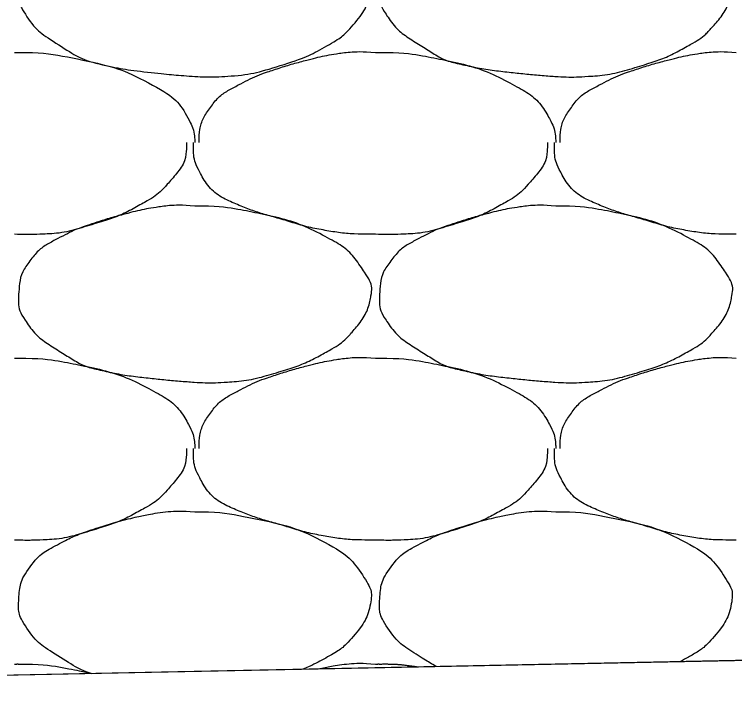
# Model space of a CAD drawing. Extents: x 1373719 to 1374161, y 379835 to 380167.
# Drawn here: x 1373944.528 to 1373945.447, y 379973.869 to 379974.746 of the extents above; entities that cross this region are included whole.
import ezdxf

# ---------------------------------------------------------------- set-up
doc = ezdxf.new("R2010")
doc.units = 0
doc.layers.add('Aggregate Base Course', color=7, linetype='Continuous')
doc.layers.add('SIGNATURE', color=7, linetype='Continuous')

msp = doc.modelspace()

# ---------------------------------------------------------------- linework, layer by layer
msp.add_line((1373965.35481, 379974.31831), (1373938.70494, 379973.78529))
at = {"layer": 'Aggregate Base Course'}
for points, degree in [([(1373944.7584, 379974.89137), (1373944.78477, 379974.89173), (1373944.81122, 379974.88776), (1373944.86983, 379974.87579), (1373944.89951, 379974.86599), (1373944.94934, 379974.83929), (1373944.96297, 379974.82482), (1373944.9819, 379974.79643), (1373944.98496, 379974.7866), (1373944.98036, 379974.76107), (1373944.97155, 379974.74428), (1373944.94977, 379974.71996), (1373944.94145, 379974.7136), (1373944.91307, 379974.69746), (1373944.89519, 379974.68882), (1373944.84985, 379974.6745), (1373944.82433, 379974.66802), (1373944.78482, 379974.66555), (1373944.77157, 379974.66549), (1373944.73858, 379974.66769), (1373944.7188, 379974.6696), (1373944.67721, 379974.67416), (1373944.6557, 379974.6776), (1373944.61655, 379974.68666), (1373944.60138, 379974.69609), (1373944.56772, 379974.71717), (1373944.5532, 379974.72809), (1373944.53413, 379974.75728), (1373944.53282, 379974.7679), (1373944.53425, 379974.79257), (1373944.53732, 379974.80728), (1373944.55842, 379974.83523), (1373944.56997, 379974.84276), (1373944.59565, 379974.85615), (1373944.60728, 379974.86194), (1373944.63769, 379974.87221), (1373944.65554, 379974.87761), (1373944.68513, 379974.88532), (1373944.69645, 379974.88776), (1373944.72468, 379974.89218), (1373944.7417, 379974.89281), (1373944.7584, 379974.89137)], 3), ([(1373945.2192, 379974.89137), (1373945.24557, 379974.89173), (1373945.27202, 379974.88776), (1373945.2984, 379974.88237), (1373945.33063, 379974.87579), (1373945.36031, 379974.86599), (1373945.3902, 379974.84997), (1373945.41014, 379974.83929), (1373945.42377, 379974.82482), (1373945.437, 379974.80497), (1373945.4427, 379974.79643), (1373945.44576, 379974.7866), (1373945.4442, 379974.77797), (1373945.44116, 379974.76107), (1373945.43235, 379974.74428), (1373945.419, 379974.72937), (1373945.41057, 379974.71996), (1373945.40225, 379974.7136), (1373945.392, 379974.70777), (1373945.37387, 379974.69746), (1373945.35599, 379974.68882), (1373945.3362, 379974.68257), (1373945.31065, 379974.6745), (1373945.28513, 379974.66802), (1373945.2588, 379974.66637), (1373945.24562, 379974.66555), (1373945.23237, 379974.66549), (1373945.2192, 379974.66637), (1373945.19938, 379974.66769), (1373945.1796, 379974.6696), (1373945.1598, 379974.67177), (1373945.13801, 379974.67416), (1373945.1165, 379974.6776), (1373945.095, 379974.68257), (1373945.07735, 379974.68666), (1373945.06218, 379974.69609), (1373945.0464, 379974.70597), (1373945.02852, 379974.71717), (1373945.014, 379974.72809), (1373945.0014, 379974.74737), (1373944.99493, 379974.75728), (1373944.99362, 379974.7679), (1373944.9942, 379974.77797), (1373944.99505, 379974.79257), (1373944.99812, 379974.80728), (1373945.0086, 379974.82117), (1373945.01922, 379974.83523), (1373945.03077, 379974.84276), (1373945.0446, 379974.84997), (1373945.05645, 379974.85615), (1373945.06808, 379974.86194), (1373945.0806, 379974.86617), (1373945.09849, 379974.87221), (1373945.11634, 379974.87761), (1373945.1346, 379974.88237), (1373945.14593, 379974.88532), (1373945.15725, 379974.88776), (1373945.1688, 379974.88957), (1373945.18548, 379974.89218), (1373945.2025, 379974.89281), (1373945.2192, 379974.89137)], 3), ([(1373944.528, 379974.69697), (1373944.5298, 379974.69687), (1373944.53161, 379974.69708), (1373944.5334, 379974.69697)], 2), ([(1373944.5334, 379974.69697), (1373944.55977, 379974.69733), (1373944.58622, 379974.69336), (1373944.64483, 379974.68139), (1373944.67451, 379974.67159), (1373944.72434, 379974.64489), (1373944.74024, 379974.63098), (1373944.75592, 379974.60179), (1373944.75768, 379974.59286), (1373944.75845, 379974.58297), (1373944.75852, 379974.58236), (1373944.7584, 379974.58177)], 3), ([(1373944.7638, 379974.58177), (1373944.76382, 379974.58237), (1373944.76379, 379974.58297), (1373944.7638, 379974.58357), (1373944.76413, 379974.59875), (1373944.76842, 379974.61332), (1373944.7782, 379974.62677), (1373944.78811, 379974.64039), (1373944.80037, 379974.64836), (1373944.8142, 379974.65557), (1373944.82605, 379974.66175), (1373944.83768, 379974.66754), (1373944.8502, 379974.67177), (1373944.86809, 379974.67781), (1373944.88594, 379974.68321), (1373944.9042, 379974.68797), (1373944.91553, 379974.69092), (1373944.92685, 379974.69336), (1373944.9384, 379974.69517), (1373944.95508, 379974.69778), (1373944.9721, 379974.69841), (1373944.9888, 379974.69697)], 3), ([(1373944.9888, 379974.69697), (1373944.9906, 379974.69687), (1373944.99241, 379974.69708), (1373944.9942, 379974.69697)], 2), ([(1373944.9942, 379974.69697), (1373945.02057, 379974.69733), (1373945.04702, 379974.69336), (1373945.0734, 379974.68797), (1373945.10563, 379974.68139), (1373945.13531, 379974.67159), (1373945.1652, 379974.65557), (1373945.18514, 379974.64489), (1373945.20104, 379974.63098), (1373945.212, 379974.61057), (1373945.21672, 379974.60179), (1373945.21848, 379974.59286), (1373945.2192, 379974.58357), (1373945.21925, 379974.58297), (1373945.21932, 379974.58236), (1373945.2192, 379974.58177)], 3), ([(1373945.2246, 379974.58177), (1373945.22462, 379974.58237), (1373945.22459, 379974.58297), (1373945.2246, 379974.58357), (1373945.22493, 379974.59875), (1373945.22922, 379974.61332), (1373945.239, 379974.62677), (1373945.24891, 379974.64039), (1373945.26117, 379974.64836), (1373945.275, 379974.65557), (1373945.28685, 379974.66175), (1373945.29848, 379974.66754), (1373945.311, 379974.67177), (1373945.32889, 379974.67781), (1373945.34674, 379974.68321), (1373945.365, 379974.68797), (1373945.37633, 379974.69092), (1373945.38765, 379974.69336), (1373945.3992, 379974.69517), (1373945.41588, 379974.69778), (1373945.4329, 379974.69841), (1373945.4496, 379974.69697)], 3), ([(1373944.7476, 379974.58177), (1373944.74765, 379974.57997), (1373944.74767, 379974.57817), (1373944.7476, 379974.57637), (1373944.74694, 379974.55813), (1373944.73536, 379974.54232), (1373944.7224, 379974.52777), (1373944.71422, 379974.51859), (1373944.70565, 379974.512), (1373944.6954, 379974.50617), (1373944.67727, 379974.49586), (1373944.65939, 379974.48722), (1373944.6396, 379974.48097), (1373944.61405, 379974.4729), (1373944.58855, 379974.4658), (1373944.5622, 379974.46477), (1373944.55081, 379974.46433), (1373944.53939, 379974.46426), (1373944.528, 379974.46477)], 3), ([(1373944.9888, 379974.46477), (1373944.9864, 379974.46477), (1373944.984, 379974.46477), (1373944.9816, 379974.46477), (1373944.96172, 379974.46477), (1373944.94192, 379974.46663), (1373944.9222, 379974.47017), (1373944.90118, 379974.47395), (1373944.88112, 379974.48037), (1373944.86066, 379974.48625), (1373944.843, 379974.49133), (1373944.82592, 379974.49702), (1373944.8088, 379974.50437), (1373944.78975, 379974.51256), (1373944.77389, 379974.52636), (1373944.7638, 379974.54577), (1373944.75862, 379974.55575), (1373944.7566, 379974.56589), (1373944.7566, 379974.57637), (1373944.7566, 379974.57817), (1373944.7566, 379974.57997), (1373944.7566, 379974.58177)], 3), ([(1373945.2084, 379974.58177), (1373945.20845, 379974.57997), (1373945.20847, 379974.57817), (1373945.2084, 379974.57637), (1373945.20774, 379974.55813), (1373945.19616, 379974.54232), (1373945.1832, 379974.52777), (1373945.17502, 379974.51859), (1373945.16645, 379974.512), (1373945.1562, 379974.50617), (1373945.13807, 379974.49586), (1373945.12019, 379974.48722), (1373945.1004, 379974.48097), (1373945.07485, 379974.4729), (1373945.04935, 379974.4658), (1373945.023, 379974.46477), (1373945.01161, 379974.46433), (1373945.00019, 379974.46426), (1373944.9888, 379974.46477)], 3), ([(1373945.4496, 379974.46477), (1373945.4472, 379974.46477), (1373945.4448, 379974.46477), (1373945.4424, 379974.46477), (1373945.42252, 379974.46477), (1373945.40272, 379974.46663), (1373945.383, 379974.47017), (1373945.36198, 379974.47395), (1373945.34192, 379974.48037), (1373945.32146, 379974.48625), (1373945.3038, 379974.49133), (1373945.28672, 379974.49702), (1373945.2696, 379974.50437), (1373945.25055, 379974.51256), (1373945.23469, 379974.52636), (1373945.2246, 379974.54577), (1373945.21942, 379974.55575), (1373945.2174, 379974.56589), (1373945.2174, 379974.57637), (1373945.2174, 379974.57817), (1373945.2174, 379974.57997), (1373945.2174, 379974.58177)], 3), ([(1373944.7584, 379974.50077), (1373944.78477, 379974.50113), (1373944.81122, 379974.49716), (1373944.8376, 379974.49177), (1373944.86983, 379974.48519), (1373944.89951, 379974.47539), (1373944.9294, 379974.45937), (1373944.94934, 379974.44869), (1373944.96297, 379974.43422), (1373944.9762, 379974.41437), (1373944.9819, 379974.40583), (1373944.98496, 379974.396), (1373944.9834, 379974.38737), (1373944.98036, 379974.37047), (1373944.97155, 379974.35368), (1373944.9582, 379974.33877), (1373944.94977, 379974.32936), (1373944.94145, 379974.323), (1373944.9312, 379974.31717), (1373944.91307, 379974.30686), (1373944.89519, 379974.29822), (1373944.8754, 379974.29197), (1373944.84985, 379974.2839), (1373944.82433, 379974.27742), (1373944.798, 379974.27577), (1373944.78482, 379974.27495), (1373944.77157, 379974.27489), (1373944.7584, 379974.27577), (1373944.73858, 379974.27709), (1373944.7188, 379974.279), (1373944.699, 379974.28117), (1373944.67721, 379974.28356), (1373944.6557, 379974.287), (1373944.6342, 379974.29197), (1373944.61655, 379974.29606), (1373944.60138, 379974.30549), (1373944.5856, 379974.31537), (1373944.56772, 379974.32657), (1373944.5532, 379974.33749), (1373944.5406, 379974.35677), (1373944.53413, 379974.36668), (1373944.53282, 379974.3773), (1373944.5334, 379974.38737), (1373944.53425, 379974.40197), (1373944.53732, 379974.41668), (1373944.5478, 379974.43057), (1373944.55842, 379974.44463), (1373944.56997, 379974.45216), (1373944.5838, 379974.45937), (1373944.59565, 379974.46555), (1373944.60728, 379974.47134), (1373944.6198, 379974.47557), (1373944.63769, 379974.48161), (1373944.65554, 379974.48701), (1373944.6738, 379974.49177), (1373944.68513, 379974.49472), (1373944.69645, 379974.49716), (1373944.708, 379974.49897), (1373944.72468, 379974.50158), (1373944.7417, 379974.50221), (1373944.7584, 379974.50077)], 3), ([(1373945.2192, 379974.50077), (1373945.24557, 379974.50113), (1373945.27202, 379974.49716), (1373945.2984, 379974.49177), (1373945.33063, 379974.48519), (1373945.36031, 379974.47539), (1373945.3902, 379974.45937), (1373945.41014, 379974.44869), (1373945.42377, 379974.43422), (1373945.437, 379974.41437), (1373945.4427, 379974.40583), (1373945.44576, 379974.396), (1373945.4442, 379974.38737), (1373945.44116, 379974.37047), (1373945.43235, 379974.35368), (1373945.419, 379974.33877), (1373945.41057, 379974.32936), (1373945.40225, 379974.323), (1373945.392, 379974.31717), (1373945.37387, 379974.30686), (1373945.35599, 379974.29822), (1373945.3362, 379974.29197), (1373945.31065, 379974.2839), (1373945.28513, 379974.27742), (1373945.2588, 379974.27577), (1373945.24562, 379974.27495), (1373945.23237, 379974.27489), (1373945.2192, 379974.27577), (1373945.19938, 379974.27709), (1373945.1796, 379974.279), (1373945.1598, 379974.28117), (1373945.13801, 379974.28356), (1373945.1165, 379974.287), (1373945.095, 379974.29197), (1373945.07735, 379974.29606), (1373945.06218, 379974.30549), (1373945.0464, 379974.31537), (1373945.02852, 379974.32657), (1373945.014, 379974.33749), (1373945.0014, 379974.35677), (1373944.99493, 379974.36668), (1373944.99362, 379974.3773), (1373944.9942, 379974.38737), (1373944.99505, 379974.40197), (1373944.99812, 379974.41668), (1373945.0086, 379974.43057), (1373945.01922, 379974.44463), (1373945.03077, 379974.45216), (1373945.0446, 379974.45937), (1373945.05645, 379974.46555), (1373945.06808, 379974.47134), (1373945.0806, 379974.47557), (1373945.09849, 379974.48161), (1373945.11634, 379974.48701), (1373945.1346, 379974.49177), (1373945.14593, 379974.49472), (1373945.15725, 379974.49716), (1373945.1688, 379974.49897), (1373945.18548, 379974.50158), (1373945.2025, 379974.50221), (1373945.2192, 379974.50077)], 3), ([(1373944.528, 379974.30637), (1373944.5298, 379974.30627), (1373944.53161, 379974.30648), (1373944.5334, 379974.30637)], 2), ([(1373944.5334, 379974.30637), (1373944.55977, 379974.30673), (1373944.58622, 379974.30276), (1373944.6126, 379974.29737), (1373944.64483, 379974.29079), (1373944.67451, 379974.28099), (1373944.7044, 379974.26497), (1373944.72434, 379974.25429), (1373944.74024, 379974.24038), (1373944.7512, 379974.21997), (1373944.75592, 379974.21119), (1373944.75768, 379974.20226), (1373944.7584, 379974.19297), (1373944.75845, 379974.19237), (1373944.75852, 379974.19176), (1373944.7584, 379974.19117)], 3), ([(1373944.7638, 379974.19117), (1373944.76382, 379974.19177), (1373944.76379, 379974.19237), (1373944.7638, 379974.19297), (1373944.76413, 379974.20815), (1373944.76842, 379974.22272), (1373944.7782, 379974.23617), (1373944.78811, 379974.24979), (1373944.80037, 379974.25776), (1373944.8142, 379974.26497), (1373944.82605, 379974.27115), (1373944.83768, 379974.27694), (1373944.8502, 379974.28117), (1373944.86809, 379974.28721), (1373944.88594, 379974.29261), (1373944.9042, 379974.29737), (1373944.91553, 379974.30032), (1373944.92685, 379974.30276), (1373944.9384, 379974.30457), (1373944.95508, 379974.30718), (1373944.9721, 379974.30781), (1373944.9888, 379974.30637)], 3), ([(1373944.9888, 379974.30637), (1373944.9906, 379974.30627), (1373944.99241, 379974.30648), (1373944.9942, 379974.30637)], 2), ([(1373944.9942, 379974.30637), (1373945.02057, 379974.30673), (1373945.04702, 379974.30276), (1373945.0734, 379974.29737), (1373945.10563, 379974.29079), (1373945.13531, 379974.28099), (1373945.1652, 379974.26497), (1373945.18514, 379974.25429), (1373945.20104, 379974.24038), (1373945.212, 379974.21997), (1373945.21672, 379974.21119), (1373945.21848, 379974.20226), (1373945.2192, 379974.19297), (1373945.21925, 379974.19237), (1373945.21932, 379974.19176), (1373945.2192, 379974.19117)], 3), ([(1373945.2246, 379974.19117), (1373945.22462, 379974.19177), (1373945.22459, 379974.19237), (1373945.2246, 379974.19297), (1373945.22493, 379974.20815), (1373945.22922, 379974.22272), (1373945.239, 379974.23617), (1373945.24891, 379974.24979), (1373945.26117, 379974.25776), (1373945.275, 379974.26497), (1373945.28685, 379974.27115), (1373945.29848, 379974.27694), (1373945.311, 379974.28117), (1373945.32889, 379974.28721), (1373945.34674, 379974.29261), (1373945.365, 379974.29737), (1373945.37633, 379974.30032), (1373945.38765, 379974.30276), (1373945.3992, 379974.30457), (1373945.41588, 379974.30718), (1373945.4329, 379974.30781), (1373945.4496, 379974.30637)], 3), ([(1373944.7476, 379974.19117), (1373944.74765, 379974.18937), (1373944.74767, 379974.18757), (1373944.7476, 379974.18577), (1373944.74694, 379974.16753), (1373944.73536, 379974.15172), (1373944.7224, 379974.13717), (1373944.71422, 379974.12799), (1373944.70565, 379974.1214), (1373944.6954, 379974.11557), (1373944.67727, 379974.10526), (1373944.65939, 379974.09662), (1373944.6396, 379974.09037), (1373944.61405, 379974.0823), (1373944.58855, 379974.0752), (1373944.5622, 379974.07417), (1373944.55081, 379974.07373), (1373944.53939, 379974.07366), (1373944.528, 379974.07417)], 3), ([(1373944.9888, 379974.07417), (1373944.9864, 379974.07417), (1373944.984, 379974.07417), (1373944.9816, 379974.07417), (1373944.96172, 379974.07417), (1373944.94192, 379974.07603), (1373944.9222, 379974.07957), (1373944.90118, 379974.08335), (1373944.88112, 379974.08977), (1373944.86066, 379974.09565), (1373944.843, 379974.10073), (1373944.82592, 379974.10642), (1373944.8088, 379974.11377), (1373944.78975, 379974.12196), (1373944.77389, 379974.13576), (1373944.7638, 379974.15517), (1373944.75862, 379974.16515), (1373944.7566, 379974.17529), (1373944.7566, 379974.18577), (1373944.7566, 379974.18757), (1373944.7566, 379974.18937), (1373944.7566, 379974.19117)], 3), ([(1373945.2084, 379974.19117), (1373945.20845, 379974.18937), (1373945.20847, 379974.18757), (1373945.2084, 379974.18577), (1373945.20774, 379974.16753), (1373945.19616, 379974.15172), (1373945.1832, 379974.13717), (1373945.17502, 379974.12799), (1373945.16645, 379974.1214), (1373945.1562, 379974.11557), (1373945.13807, 379974.10526), (1373945.12019, 379974.09662), (1373945.1004, 379974.09037), (1373945.07485, 379974.0823), (1373945.04935, 379974.0752), (1373945.023, 379974.07417), (1373945.01161, 379974.07373), (1373945.00019, 379974.07366), (1373944.9888, 379974.07417)], 3), ([(1373945.4496, 379974.07417), (1373945.4472, 379974.07417), (1373945.4448, 379974.07417), (1373945.4424, 379974.07417), (1373945.42252, 379974.07417), (1373945.40272, 379974.07603), (1373945.383, 379974.07957), (1373945.36198, 379974.08335), (1373945.34192, 379974.08977), (1373945.32146, 379974.09565), (1373945.3038, 379974.10073), (1373945.28672, 379974.10642), (1373945.2696, 379974.11377), (1373945.25055, 379974.12196), (1373945.23469, 379974.13576), (1373945.2246, 379974.15517), (1373945.21942, 379974.16515), (1373945.2174, 379974.17529), (1373945.2174, 379974.18577), (1373945.2174, 379974.18757), (1373945.2174, 379974.18937), (1373945.2174, 379974.19117)], 3), ([(1373944.62593, 379973.90371), (1373944.61169, 379973.90848), (1373944.59886, 379973.91647), (1373944.56772, 379973.93597), (1373944.5532, 379973.94689), (1373944.53413, 379973.97608), (1373944.53282, 379973.9867), (1373944.53425, 379974.01137), (1373944.53732, 379974.02608), (1373944.55842, 379974.05403), (1373944.56997, 379974.06156), (1373944.59565, 379974.07495), (1373944.60728, 379974.08074), (1373944.63769, 379974.09101), (1373944.65554, 379974.09641), (1373944.68513, 379974.10412), (1373944.69645, 379974.10656), (1373944.72468, 379974.11098), (1373944.7417, 379974.11161), (1373944.7584, 379974.11017)], 3), ([(1373944.7584, 379974.11017), (1373944.78477, 379974.11053), (1373944.81122, 379974.10656), (1373944.86983, 379974.09459), (1373944.89951, 379974.08479), (1373944.94934, 379974.05809), (1373944.96297, 379974.04362), (1373944.9819, 379974.01523), (1373944.98496, 379974.0054), (1373944.98036, 379973.97987), (1373944.97155, 379973.96308), (1373944.94977, 379973.93876), (1373944.94145, 379973.9324), (1373944.91968, 379973.92002), (1373944.90826, 379973.91414), (1373944.89639, 379973.90912)], 3), ([(1373945.0669, 379973.91253), (1373945.06001, 379973.91626), (1373945.05326, 379973.92047), (1373945.02852, 379973.93597), (1373945.014, 379973.94689), (1373944.99493, 379973.97608), (1373944.99362, 379973.9867), (1373944.99505, 379974.01137), (1373944.99812, 379974.02608), (1373945.01922, 379974.05403), (1373945.03077, 379974.06156), (1373945.05645, 379974.07495), (1373945.06808, 379974.08074), (1373945.09849, 379974.09101), (1373945.11634, 379974.09641), (1373945.14593, 379974.10412), (1373945.15725, 379974.10656), (1373945.18548, 379974.11098), (1373945.2025, 379974.11161), (1373945.2192, 379974.11017)], 3), ([(1373945.2192, 379974.11017), (1373945.24557, 379974.11053), (1373945.27202, 379974.10656), (1373945.33063, 379974.09459), (1373945.36031, 379974.08479), (1373945.41014, 379974.05809), (1373945.42377, 379974.04362), (1373945.4427, 379974.01523), (1373945.44576, 379974.0054), (1373945.44116, 379973.97987), (1373945.43235, 379973.96308), (1373945.41057, 379973.93876), (1373945.40225, 379973.9324), (1373945.3872, 379973.92384), (1373945.38242, 379973.92123), (1373945.37762, 379973.91875)], 3), ([(1373944.528, 379973.91577), (1373944.5298, 379973.91567), (1373944.53161, 379973.91588), (1373944.5334, 379973.91577)], 2), ([(1373944.5334, 379973.91577), (1373944.55977, 379973.91613), (1373944.58622, 379973.91216), (1373944.61724, 379973.90582), (1373944.62182, 379973.90481), (1373944.62636, 379973.90372)], 3), ([(1373944.91534, 379973.9095), (1373944.92297, 379973.91125), (1373944.93064, 379973.91276), (1373944.95508, 379973.91658), (1373944.9721, 379973.91721), (1373944.9888, 379973.91577)], 3), ([(1373944.9888, 379973.91577), (1373944.9906, 379973.91567), (1373944.99241, 379973.91588), (1373944.9942, 379973.91577)], 2), ([(1373944.9942, 379973.91577), (1373945.0107, 379973.916), (1373945.02723, 379973.91452), (1373945.04376, 379973.91207)], 2)]:
    msp.add_open_spline(points, degree=degree, dxfattribs=at)
at = {"layer": 'SIGNATURE'}
msp.add_lwpolyline([(1373946.75493, 379975.83446), (1373945.85493, 379975.79846), (1373946.2404, 379976.18404), (1373945.85493, 379976.16862), (1373943.69011, 379975.44701), (1373938.70494, 379973.78529), (1373947.59537, 379973.96311), (1373946.75493, 379975.83446)], dxfattribs=at)

doc.saveas('drawing.dxf')
